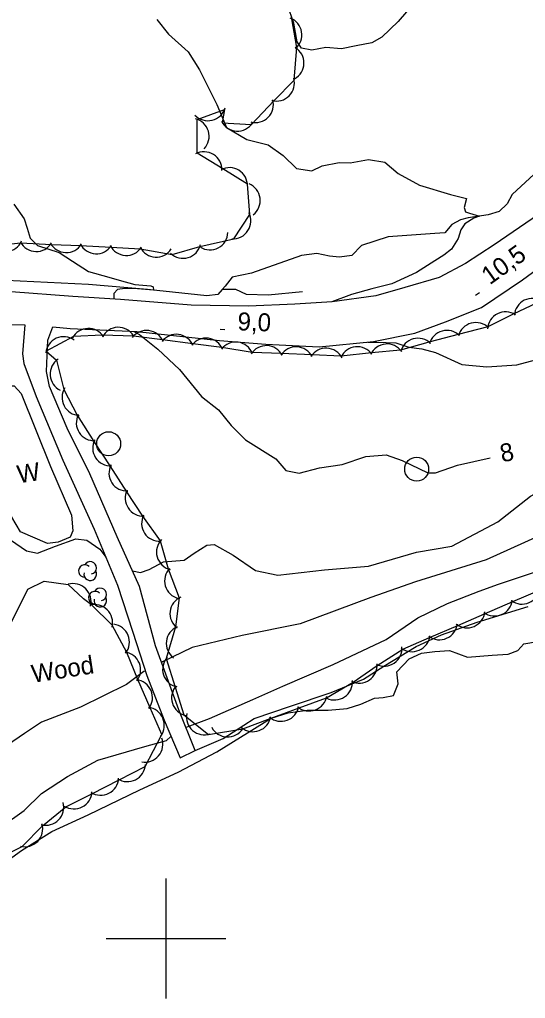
# Model space of a CAD drawing. Extents: x 643342 to 646936, y 5873857 to 5876103.
# Drawn here: x 645175.6 to 645260, y 5874190 to 5874353.2 of the extents above; entities that cross this region are included whole.
import ezdxf

# ---------------------------------------------------------------- set-up
doc = ezdxf.new("R2010")
doc.units = 0
for name, color, linetype in [('Niveau 1', 7, 'Continuous'), ('Niveau 2', 7, 'Continuous'), ('Niveau 21', 7, 'Continuous'), ('Niveau 22', 7, 'Continuous'), ('Niveau 3', 7, 'Continuous'), ('Niveau 36', 7, 'Continuous'), ('Niveau 4', 7, 'Continuous'), ('Niveau 44', 7, 'Continuous'), ('Niveau 61', 7, 'Continuous')]:
    doc.layers.add(name, color=color, linetype=linetype)

msp = doc.modelspace()

# ---------------------------------------------------------------- linework, layer by layer
at = {"layer": 'Niveau 1'}
for points in [[(645198.5, 5874353.27), (645200.42, 5874350.82), (645203.71, 5874347.89), (645205.61, 5874344.85), (645208.51, 5874339.08), (645210.11, 5874335.26), (645213.52, 5874333.27), (645217.03, 5874332.35), (645219.54, 5874330.59), (645221.79, 5874328.4), (645224.32, 5874328.05), (645226.07, 5874328.88), (645228.89, 5874329.43), (645230.76, 5874329.38), (645233.82, 5874329.89), (645236.53, 5874329.49), (645238.76, 5874327.6), (645242.28, 5874325.62), (645247.46, 5874324.05), (645250.13, 5874323.41), (645249.76, 5874321.93), (645249.98, 5874321.21), (645250.67, 5874320.94), (645252.31, 5874320.46), (645251.34, 5874320.13), (645249.86, 5874319.17), (645249.2, 5874318.16), (645248.77, 5874316.75), (645247.64, 5874314.95), (645246.36, 5874313.98), (645244.88, 5874313.03), (645241.81, 5874311.09), (645237.68, 5874309.16), (645234.35, 5874308.34), (645230.97, 5874307.4), (645227.66, 5874306.19)], [(645242.67, 5874298.35), (645244.98, 5874297.7), (645249.37, 5874295.72), (645253.54, 5874295.31), (645258.53, 5874295.66), (645263.34, 5874296.94), (645269.42, 5874297.54), (645274.59, 5874297.73), (645279.29, 5874298.94), (645284.56, 5874302.93), (645289.25, 5874305.9), (645295.64, 5874307.93), (645300.65, 5874310.5), (645305.68, 5874311.85), (645314.06, 5874315.42), (645321.92, 5874318.02), (645329.45, 5874322.05), (645335.75, 5874323.66), (645344.8, 5874325.7), (645354.15, 5874328.58), (645372.21, 5874336.86)], [(645233.68, 5874299.45), (645235.13, 5874299.44), (645238.34, 5874299.34), (645240.52, 5874298.64), (645242.67, 5874298.35)]]:
    msp.add_lwpolyline(points, dxfattribs=at)
at = {"layer": 'Niveau 2'}
for points in [[(645240.16, 5874354.55), (645238.73, 5874352.9), (645236.02, 5874350.34), (645234.33, 5874349.38), (645231.75, 5874348.85), (645229.3, 5874348.38), (645226.67, 5874348.58), (645224.34, 5874348.16), (645222.63, 5874348.47), (645221.89, 5874349.51), (645221.32, 5874352.63), (645220.28, 5874355.63)], [(645174.61, 5874322.46), (645176.35, 5874320), (645176.87, 5874318.45), (645177.33, 5874316.79), (645178.59, 5874315.58), (645182.18, 5874314.42), (645184.38, 5874312.94), (645187.1, 5874311.25), (645190.47, 5874310.28), (645192.2, 5874309.79), (645194.8, 5874309.06), (645197.5, 5874308.87), (645197.89, 5874308.66), (645197.94, 5874308.13), (645195.23, 5874308.33), (645193.12, 5874308.39), (645191.93, 5874308.25), (645191.33, 5874307.56), (645191.33, 5874306.61)], [(645369.34, 5874303.51), (645348.89, 5874299.96), (645336.76, 5874299.58), (645327.67, 5874297.41), (645317.07, 5874293.26), (645309.1, 5874288.35), (645293.81, 5874280.81), (645282.32, 5874277.53), (645276.62, 5874275.25), (645269.24, 5874271.91), (645263.89, 5874267.89), (645253.43, 5874263.15), (645241.62, 5874259.5), (645234.18, 5874256.85), (645222.41, 5874252.49), (645212.69, 5874250.51), (645204.39, 5874248.52), (645199.45, 5874246.11)], [(645194.65, 5874301.25), (645195.57, 5874300.7), (645198.66, 5874298.28), (645202.28, 5874294.89), (645205.92, 5874290.4), (645208.76, 5874288.19), (645210.86, 5874285.53), (645213.25, 5874283.17), (645218.31, 5874280.01), (645220.02, 5874278.02), (645222.21, 5874277.59), (645225.6, 5874278.47), (645229.42, 5874279.04), (645233.36, 5874280.37), (645236.73, 5874280.67), (645239.42, 5874279.74), (645243.71, 5874277.64), (645244.99, 5874277.64), (645248.64, 5874278.95), (645254.08, 5874280.17)], [(645211.19, 5874263.91), (645214.93, 5874261.36), (645218.67, 5874260.57), (645226.45, 5874261.47), (645233.78, 5874262.11), (645241.81, 5874264.43), (645247.71, 5874265.44), (645255.38, 5874269.5), (645260.83, 5874273.76), (645264.89, 5874275.92), (645270.65, 5874280.61), (645273.97, 5874282.55), (645278.66, 5874286.75), (645283.8, 5874290.16), (645289.68, 5874294.04)], [(645163.11, 5874274.6), (645164.46, 5874275.01), (645165.05, 5874274.96), (645168.72, 5874273.55), (645171.74, 5874269.53), (645174.06, 5874266.46), (645176.71, 5874264.65), (645178.55, 5874264.25), (645181.57, 5874265.41), (645184.95, 5874266.64), (645186.78, 5874266.42), (645188.99, 5874264.93), (645189.99, 5874263.59)], [(645194.44, 5874261.29), (645195.75, 5874261.06), (645197.18, 5874261.52), (645199.61, 5874262.8), (645203.05, 5874263.1), (645204.72, 5874264.28), (645206.8, 5874265.6), (645208.02, 5874265.69), (645211.19, 5874263.91)], [(645203.53, 5874235.27), (645207.25, 5874236.71), (645214.49, 5874239.88), (645219.51, 5874242.06), (645227.89, 5874245.71), (645236.76, 5874249.87), (645242.03, 5874253.48), (645246.97, 5874255.89), (645252.23, 5874257.91), (645255.49, 5874259.08), (645265.02, 5874262.23)], [(645199.45, 5874246.11), (645199.28, 5874246.02)], [(645196.58, 5874244.66), (645196.33, 5874244.53), (645193.43, 5874242.33), (645185.72, 5874238.55), (645179.26, 5874236.09), (645176.39, 5874234.19), (645173.54, 5874232.22), (645167.96, 5874230.48), (645160.82, 5874227.68), (645154.3, 5874223.45), (645151.45, 5874222.19), (645145.95, 5874221.15), (645144.38, 5874220.84)], [(645145.41, 5874204.15), (645147.29, 5874205.55), (645149.49, 5874206.82), (645151.51, 5874209.08), (645154.69, 5874210.72), (645160.13, 5874211.99), (645163.76, 5874213.78), (645169.77, 5874216.98), (645174.39, 5874219.96), (645176.35, 5874221.33), (645179.21, 5874224.19), (645183.6, 5874227.03), (645188.64, 5874229.74), (645196.47, 5874232.01), (645200.1, 5874233.03), (645200.83, 5874233.71)], [(645203.33, 5874235.18), (645203.53, 5874235.27)]]:
    msp.add_lwpolyline(points, dxfattribs=at)
at = {"layer": 'Niveau 21'}
for points in [[(645259.47, 5874309.83), (645271.35, 5874318.5), (645279.47, 5874324.21), (645288.77, 5874331.3), (645301.18, 5874340.46), (645307.22, 5874345.79), (645315.83, 5874352.7), (645321.98, 5874358.03), (645327.41, 5874362.03), (645336.45, 5874369.2), (645345.82, 5874376.74), (645355.41, 5874384.41), (645364.76, 5874392.18), (645371.61, 5874397.32), (645380.03, 5874403.27), (645390.78, 5874410.67), (645400.91, 5874416.97), (645408.76, 5874422.64), (645416.9, 5874429.14), (645428.32, 5874438.44), (645437.55, 5874447.7)], [(645263.22, 5874321.44), (645254.75, 5874315.7), (645249.95, 5874312.56), (645245.56, 5874310.26), (645239.84, 5874308.57), (645235.04, 5874307.18), (645227.75, 5874306.2), (645221.48, 5874305.76), (645213.79, 5874305.46), (645204.19, 5874305.6), (645192.44, 5874306.54), (645184.44, 5874307.04), (645174.2, 5874307.84)], [(645166.49, 5874302.47), (645176.45, 5874302.34), (645176.08, 5874297.5), (645176.31, 5874295.87), (645178.32, 5874290.38), (645182.79, 5874279.77), (645188.02, 5874268.28), (645191.94, 5874258.92), (645194.46, 5874251.11), (645196.83, 5874243.87), (645199.69, 5874236.42), (645202.35, 5874230.13), (645204.85, 5874231.37), (645202.16, 5874238.12), (645198.27, 5874248.78), (645195.6, 5874258.69), (645191.88, 5874267), (645187.3, 5874277.48), (645183.5, 5874285.08), (645180.57, 5874292.03), (645180.05, 5874294.58), (645180.24, 5874298.58), (645180.28, 5874299.76), (645181.15, 5874301.98), (645184, 5874301.73), (645195.15, 5874301.23), (645208.93, 5874299.73), (645216.68, 5874299.1), (645225.58, 5874298.67), (645234.63, 5874299.54), (645241.53, 5874300.96), (645246.65, 5874302.84), (645252.67, 5874305.25), (645259.47, 5874309.83)]]:
    msp.add_lwpolyline(points, dxfattribs=at)
at = {"layer": 'Niveau 22'}
msp.add_lwpolyline([(645204.85, 5874231.37), (645209.53, 5874233.35), (645214.71, 5874236.67), (645220.8, 5874238.75), (645227.58, 5874241), (645232.95, 5874243.26), (645236.33, 5874245.39), (645241.74, 5874248.72), (645245.96, 5874250.66), (645251.93, 5874252.74), (645260.44, 5874255.34)], dxfattribs=at)
at = {"layer": 'Niveau 3'}
for p, q in [((645251.66, 5874307.26), (645252.31, 5874307.73)), ((645209.03, 5874301.59), (645209.83, 5874301.56))]:
    msp.add_line(p, q, dxfattribs=at)
at = {"layer": 'Niveau 36'}
for centre in [(645190.44, 5874282.51), (645241.83, 5874278.28)]:
    msp.add_circle(centre, 2, dxfattribs=at)
at = {"layer": 'Niveau 4'}
for points in [[(645262.9, 5874328.79), (645257.74, 5874324.1), (645256.91, 5874322.52), (645255.6, 5874321.26), (645253.77, 5874320.66), (645250.42, 5874320.19), (645249.16, 5874319.87), (645247.7, 5874319.07), (645246.51, 5874317.69), (645244.88, 5874317.58), (645237.1, 5874317.04), (645232.65, 5874315.55), (645231.01, 5874313.91), (645228.93, 5874313.65), (645227.28, 5874313.77), (645225.15, 5874314.21), (645222.6, 5874313.91), (645214.28, 5874310.98), (645211.05, 5874310.29), (645209.87, 5874308.8), (645209.37, 5874308.22), (645208.68, 5874307.42), (645206.82, 5874307.18), (645196.93, 5874308.24), (645187.05, 5874309.08), (645171.07, 5874309.84)], [(645222.77, 5874307.82), (645217.08, 5874307.3), (645213.46, 5874307.4), (645211.65, 5874308.21), (645209.37, 5874308.22)], [(645220.41, 5874237.63), (645223.55, 5874238.09), (645227.08, 5874238.1), (645230.23, 5874238.33), (645232.53, 5874239.08), (645234.82, 5874240.07), (645236.22, 5874240.17), (645237.96, 5874240.53), (645238.77, 5874242.47), (645238.51, 5874244.45), (645240.6, 5874246.61), (645242.65, 5874247.58), (645244.86, 5874247.85), (645247.32, 5874248.02), (645250.33, 5874246.94), (645254.42, 5874247.23), (645257.11, 5874247.42), (645258.71, 5874248.01), (645259.69, 5874249.14), (645262.01, 5874249.54)], [(645171.17, 5874211.26), (645175.88, 5874214.66), (645180.95, 5874217.85), (645187, 5874220.64), (645195.65, 5874224.79), (645202.04, 5874227.72), (645208.51, 5874231.13), (645217.53, 5874236.72), (645220.41, 5874237.63)]]:
    msp.add_lwpolyline(points, dxfattribs=at)
at = {"layer": 'Niveau 44'}
for points in [[(645170.94, 5874315.53), (645175.77, 5874316.04), (645180.88, 5874315.72), (645185.73, 5874315.57), (645190.87, 5874315.29), (645195.71, 5874315.02), (645201.02, 5874314.06), (645205.67, 5874315.43), (645211.32, 5874316.7), (645213.98, 5874320.76), (645213.59, 5874325.78), (645209.47, 5874328.34), (645205.22, 5874330.98), (645205.22, 5874336.61), (645209.78, 5874338.23), (645209.4, 5874336.02), (645214.25, 5874335.75), (645217.99, 5874339.68), (645221.39, 5874343.14), (645221.82, 5874348.59), (645221.01, 5874353.38)], [(645262.68, 5874306.32), (645258.04, 5874304.18), (645253.7, 5874302), (645248.75, 5874300.75), (645244.07, 5874299.48), (645239.15, 5874298.12), (645234.31, 5874297.68), (645229.23, 5874297.1), (645224.38, 5874297.31), (645219.24, 5874297.53), (645214.39, 5874297.74), (645209.32, 5874298.55), (645204.51, 5874299.18), (645199.4, 5874299.85), (645194.59, 5874300.47), (645189.42, 5874300.59), (645184.57, 5874300.41)], [(645184.57, 5874300.41), (645180.01, 5874297.95), (645181.76, 5874296.42), (645182.98, 5874291.57), (645185.2, 5874287.26), (645187.97, 5874282.89), (645190.61, 5874278.82), (645193.41, 5874274.5), (645196.06, 5874270.43), (645199.06, 5874266.3), (645200.38, 5874261.62), (645202.2, 5874256.8), (645201.61, 5874251.99), (645200.03, 5874246.68), (645201.53, 5874241.91), (645202.99, 5874237.28), (645207.09, 5874234.04), (645212.85, 5874234.98), (645217.4, 5874236.66), (645222.23, 5874238.44), (645226.78, 5874240.12), (645231.24, 5874242.76), (645235.25, 5874245.5), (645239.52, 5874248.25), (645243.98, 5874250.18), (645248.7, 5874252.22), (645253.16, 5874254.14), (645257.88, 5874256.18), (645262.34, 5874258.11)], [(645180.21, 5874265.86), (645175.73, 5874267.84), (645174.29, 5874270.26), (645173.05, 5874274.15), (645171.26, 5874287.51), (645171.16, 5874291.18), (645172.1, 5874292.14), (645174.69, 5874292.17), (645175.87, 5874290.88), (645180.74, 5874278.69), (645184.26, 5874270.58), (645184.45, 5874267.99), (645184.01, 5874266.93), (645182, 5874266.08), (645180.21, 5874265.86)], [(645164.98, 5874235.22), (645171.5, 5874247.43), (645176.96, 5874258.24), (645179.67, 5874259.58), (645183.69, 5874259.06), (645186.22, 5874256.66)], [(645166.13, 5874213.41), (645170.95, 5874212.83), (645176.02, 5874215.32), (645179.41, 5874218.8), (645183.3, 5874221.93), (645187.62, 5874224.14), (645192.21, 5874226.48), (645196.53, 5874228.69), (645199.29, 5874234.03), (645197.38, 5874238.49), (645195.32, 5874243.2), (645193.5, 5874247.7), (645191.05, 5874252.25), (645187.58, 5874255.64), (645186.22, 5874256.66)]]:
    msp.add_lwpolyline(points, dxfattribs=at)
for centre, radius, start, end in [((645219.68, 5874350.69), 3, 309.588, 69.566), ((645219.68, 5874350.69), 3, 309.588, 69.566), ((645219.68, 5874350.69), 3, 309.588, 69.566), ((645220.02, 5874346.01), 3, 298.8714, 58.8494), ((645220.02, 5874346.01), 3, 298.8714, 58.8494), ((645220.02, 5874346.01), 3, 298.8714, 58.8494), ((645218.43, 5874342.65), 3, 255.4899, 15.4678), ((645218.43, 5874342.65), 3, 255.4899, 15.4678), ((645218.43, 5874342.65), 3, 255.4899, 15.4678), ((645214.93, 5874339.08), 3, 255.4899, 15.4678), ((645214.93, 5874339.08), 3, 255.4899, 15.4678), ((645214.93, 5874339.08), 3, 255.4899, 15.4678), ((645207.01, 5874339.38), 3, 223.5036, 343.4816), ((645207.01, 5874339.38), 3, 223.5036, 343.4816), ((645207.01, 5874339.38), 3, 223.5036, 343.4816), ((645204.21, 5874333.78), 3, 316.2743, 76.2522), ((645204.21, 5874333.78), 3, 316.2743, 76.2522), ((645204.21, 5874333.78), 3, 316.2743, 76.2522), ((645211.92, 5874337.65), 3, 206.8597, 326.8377), ((645211.92, 5874337.65), 3, 206.8597, 326.8377), ((645211.92, 5874337.65), 3, 206.8597, 326.8377), ((645206.35, 5874328.2), 3, 358.1559, 118.1339), ((645206.35, 5874328.2), 3, 358.1559, 118.1339), ((645206.35, 5874328.2), 3, 358.1559, 118.1339), ((645210.6, 5874325.56), 3, 358.1559, 118.1339), ((645210.6, 5874325.56), 3, 358.1559, 118.1339), ((645210.6, 5874325.56), 3, 358.1559, 118.1339), ((645212.73, 5874323.07), 3, 307.8335, 67.8115), ((645212.73, 5874323.07), 3, 307.8335, 67.8115), ((645212.73, 5874323.07), 3, 307.8335, 67.8115), ((645211.17, 5874319.69), 3, 266.8068, 26.7847), ((645211.17, 5874319.69), 3, 266.8068, 26.7847), ((645211.17, 5874319.69), 3, 266.8068, 26.7847), ((645207.33, 5874317.84), 3, 237.9153, 357.8932), ((645207.33, 5874317.84), 3, 237.9153, 357.8932), ((645207.33, 5874317.84), 3, 237.9153, 357.8932), ((645173.17, 5874317.54), 3, 216.0749, 336.0528), ((645173.17, 5874317.54), 3, 216.0749, 336.0528), ((645173.17, 5874317.54), 3, 216.0749, 336.0528), ((645178.37, 5874317.57), 3, 208.1789, 328.1568), ((645178.37, 5874317.57), 3, 208.1789, 328.1568), ((645178.37, 5874317.57), 3, 208.1789, 328.1568), ((645183.36, 5874317.4), 3, 208.1789, 328.1568), ((645183.36, 5874317.4), 3, 208.1789, 328.1568), ((645183.36, 5874317.4), 3, 208.1789, 328.1568), ((645188.39, 5874317.19), 3, 206.8261, 326.8041), ((645188.39, 5874317.19), 3, 206.8261, 326.8041), ((645188.39, 5874317.19), 3, 206.8261, 326.8041), ((645193.39, 5874316.91), 3, 206.8261, 326.8041), ((645193.39, 5874316.91), 3, 206.8261, 326.8041), ((645193.39, 5874316.91), 3, 206.8261, 326.8041), ((645202.85, 5874316.44), 3, 226.4403, 346.4182), ((645202.85, 5874316.44), 3, 226.4403, 346.4182), ((645202.85, 5874316.44), 3, 226.4403, 346.4182), ((645198.38, 5874316.63), 3, 206.8261, 326.8041), ((645198.38, 5874316.63), 3, 206.8261, 326.8041), ((645198.38, 5874316.63), 3, 206.8261, 326.8041), ((645261.13, 5874303.75), 3, 56.6104, 176.5883), ((645261.13, 5874303.75), 3, 56.6104, 176.5883), ((645261.13, 5874303.75), 3, 56.6104, 176.5883), ((645256.66, 5874301.51), 3, 56.6104, 176.5883), ((645256.66, 5874301.51), 3, 56.6104, 176.5883), ((645256.66, 5874301.51), 3, 56.6104, 176.5883), ((645251.7, 5874299.72), 3, 45.2125, 165.1905), ((645251.7, 5874299.72), 3, 45.2125, 165.1905), ((645251.7, 5874299.72), 3, 45.2125, 165.1905), ((645187.06, 5874298.74), 3, 32.1815, 152.1595), ((645187.06, 5874298.74), 3, 32.1815, 152.1595), ((645187.06, 5874298.74), 3, 32.1815, 152.1595), ((645192.06, 5874298.93), 3, 32.1815, 152.1595), ((645192.06, 5874298.93), 3, 32.1815, 152.1595), ((645192.06, 5874298.93), 3, 32.1815, 152.1595), ((645196.77, 5874298.41), 3, 22.5724, 142.5503), ((645196.77, 5874298.41), 3, 22.5724, 142.5503), ((645196.77, 5874298.41), 3, 22.5724, 142.5503), ((645201.73, 5874297.76), 3, 22.5724, 142.5503), ((645201.73, 5874297.76), 3, 22.5724, 142.5503), ((645201.73, 5874297.76), 3, 22.5724, 142.5503), ((645246.87, 5874298.41), 3, 45.2125, 165.1905), ((645246.87, 5874298.41), 3, 45.2125, 165.1905), ((645246.87, 5874298.41), 3, 45.2125, 165.1905), ((645182.95, 5874297.36), 3, 54.632, 174.6099), ((645182.95, 5874297.36), 3, 54.632, 174.6099), ((645182.95, 5874297.36), 3, 54.632, 174.6099), ((645206.69, 5874297.12), 3, 22.5724, 142.5503), ((645206.69, 5874297.12), 3, 22.5724, 142.5503), ((645206.69, 5874297.12), 3, 22.5724, 142.5503), ((645211.64, 5874296.47), 3, 22.5724, 142.5503), ((645211.64, 5874296.47), 3, 22.5724, 142.5503), ((645211.64, 5874296.47), 3, 22.5724, 142.5503), ((645236.89, 5874296.15), 3, 35.2885, 155.2664), ((645236.89, 5874296.15), 3, 35.2885, 155.2664), ((645236.89, 5874296.15), 3, 35.2885, 155.2664), ((645242.05, 5874297.1), 3, 45.2125, 165.1905), ((645242.05, 5874297.1), 3, 45.2125, 165.1905), ((645242.05, 5874297.1), 3, 45.2125, 165.1905), ((645216.74, 5874295.87), 3, 27.5565, 147.5344), ((645216.74, 5874295.87), 3, 27.5565, 147.5344), ((645216.74, 5874295.87), 3, 27.5565, 147.5344), ((645221.73, 5874295.66), 3, 27.5565, 147.5344), ((645221.73, 5874295.66), 3, 27.5565, 147.5344), ((645221.73, 5874295.66), 3, 27.5565, 147.5344), ((645226.73, 5874295.44), 3, 27.5565, 147.5344), ((645226.73, 5874295.44), 3, 27.5565, 147.5344), ((645226.73, 5874295.44), 3, 27.5565, 147.5344), ((645231.91, 5874295.69), 3, 35.2885, 155.2664), ((645231.91, 5874295.69), 3, 35.2885, 155.2664), ((645231.91, 5874295.69), 3, 35.2885, 155.2664), ((645183.68, 5874294.12), 3, 123.9189, 243.8968), ((645183.68, 5874294.12), 3, 123.9189, 243.8968), ((645183.68, 5874294.12), 3, 123.9189, 243.8968), ((645185.66, 5874290.22), 3, 147.3076, 267.2856), ((645185.66, 5874290.22), 3, 147.3076, 267.2856), ((645185.66, 5874290.22), 3, 147.3076, 267.2856), ((645188.04, 5874286.01), 3, 153.0295, 273.0075), ((645188.04, 5874286.01), 3, 153.0295, 273.0075), ((645188.04, 5874286.01), 3, 153.0295, 273.0075), ((645190.77, 5874281.81), 3, 153.0295, 273.0075), ((645190.77, 5874281.81), 3, 153.0295, 273.0075), ((645190.77, 5874281.81), 3, 153.0295, 273.0075), ((645193.49, 5874277.62), 3, 153.0295, 273.0075), ((645193.49, 5874277.62), 3, 153.0295, 273.0075), ((645193.49, 5874277.62), 3, 153.0295, 273.0075), ((645196.21, 5874273.43), 3, 153.0295, 273.0075), ((645196.21, 5874273.43), 3, 153.0295, 273.0075), ((645196.21, 5874273.43), 3, 153.0295, 273.0075), ((645198.94, 5874269.24), 3, 153.0295, 273.0075), ((645198.94, 5874269.24), 3, 153.0295, 273.0075), ((645198.94, 5874269.24), 3, 153.0295, 273.0075), ((645201.42, 5874264.44), 3, 135.707, 255.6849), ((645201.42, 5874264.44), 3, 135.707, 255.6849), ((645201.42, 5874264.44), 3, 135.707, 255.6849), ((645186.46, 5874261.28), 1.05, 44.1154, 269.804), ((645187.36, 5874261.81), 1.05, 282.2692, 149.7263), ((645202.77, 5874259.62), 3, 135.707, 255.6849), ((645202.77, 5874259.62), 3, 135.707, 255.6849), ((645202.77, 5874259.62), 3, 135.707, 255.6849), ((645187.36, 5874260.76), 1.05, 166.9369, 29.6212), ((645184.51, 5874256.18), 3, 345.7307, 105.7086), ((645184.51, 5874256.18), 3, 345.7307, 105.7086), ((645184.51, 5874256.18), 3, 345.7307, 105.7086), ((645189.04, 5874257.38), 1.05, 282.2692, 149.7263), ((645259.41, 5874258.76), 3, 233.3964, 353.3743), ((645259.41, 5874258.76), 3, 233.3964, 353.3743), ((645259.41, 5874258.76), 3, 233.3964, 353.3743), ((645188.14, 5874256.85), 1.05, 44.1154, 269.804), ((645189.04, 5874256.33), 1.05, 166.9369, 29.6212), ((645203.66, 5874254.18), 3, 113.1057, 233.0837), ((645203.66, 5874254.18), 3, 113.1057, 233.0837), ((645203.66, 5874254.18), 3, 113.1057, 233.0837), ((645188.09, 5874252.68), 3, 345.7307, 105.7086), ((645188.09, 5874252.68), 3, 345.7307, 105.7086), ((645188.09, 5874252.68), 3, 345.7307, 105.7086), ((645254.82, 5874256.78), 3, 233.3964, 353.3743), ((645254.82, 5874256.78), 3, 233.3964, 353.3743), ((645254.82, 5874256.78), 3, 233.3964, 353.3743), ((645250.23, 5874254.8), 3, 233.3964, 353.3743), ((645250.23, 5874254.8), 3, 233.3964, 353.3743), ((645250.23, 5874254.8), 3, 233.3964, 353.3743), ((645190.91, 5874249.43), 3, 322.0239, 82.0018), ((645190.91, 5874249.43), 3, 322.0239, 82.0018), ((645190.91, 5874249.43), 3, 322.0239, 82.0018), ((645203.05, 5874249.22), 3, 113.1057, 233.0837), ((645203.05, 5874249.22), 3, 113.1057, 233.0837), ((645203.05, 5874249.22), 3, 113.1057, 233.0837), ((645245.64, 5874252.81), 3, 233.3964, 353.3743), ((645245.64, 5874252.81), 3, 233.3964, 353.3743), ((645245.64, 5874252.81), 3, 233.3964, 353.3743), ((645241.05, 5874250.83), 3, 233.3964, 353.3743), ((645241.05, 5874250.83), 3, 233.3964, 353.3743), ((645241.05, 5874250.83), 3, 233.3964, 353.3743), ((645236.38, 5874248.41), 3, 244.3581, 4.3361), ((645236.38, 5874248.41), 3, 244.3581, 4.3361), ((645236.38, 5874248.41), 3, 244.3581, 4.3361), ((645192.78, 5874244.79), 3, 322.0239, 82.0018), ((645192.78, 5874244.79), 3, 322.0239, 82.0018), ((645192.78, 5874244.79), 3, 322.0239, 82.0018), ((645202.44, 5874244.89), 3, 137.4661, 257.4441), ((645202.44, 5874244.89), 3, 137.4661, 257.4441), ((645202.44, 5874244.89), 3, 137.4661, 257.4441), ((645232.25, 5874245.59), 3, 244.3581, 4.3361), ((645232.25, 5874245.59), 3, 244.3581, 4.3361), ((645232.25, 5874245.59), 3, 244.3581, 4.3361), ((645194.75, 5874240.16), 3, 323.2473, 83.2252), ((645194.75, 5874240.16), 3, 323.2473, 83.2252), ((645194.75, 5874240.16), 3, 323.2473, 83.2252), ((645203.94, 5874240.12), 3, 137.4661, 257.4441), ((645203.94, 5874240.12), 3, 137.4661, 257.4441), ((645203.94, 5874240.12), 3, 137.4661, 257.4441), ((645228.12, 5874242.77), 3, 244.3581, 4.3361), ((645228.12, 5874242.77), 3, 244.3581, 4.3361), ((645228.12, 5874242.77), 3, 244.3581, 4.3361), ((645223.89, 5874240.94), 3, 230.272, 350.2499), ((645223.89, 5874240.94), 3, 230.272, 350.2499), ((645223.89, 5874240.94), 3, 230.272, 350.2499), ((645219.2, 5874239.21), 3, 230.272, 350.2499), ((645219.2, 5874239.21), 3, 230.272, 350.2499), ((645219.2, 5874239.21), 3, 230.272, 350.2499), ((645196.72, 5874235.56), 3, 323.2473, 83.2252), ((645196.72, 5874235.56), 3, 323.2473, 83.2252), ((645196.72, 5874235.56), 3, 323.2473, 83.2252), ((645206.42, 5874236.96), 3, 168.9355, 288.9134), ((645206.42, 5874236.96), 3, 168.9355, 288.9134), ((645206.42, 5874236.96), 3, 168.9355, 288.9134), ((645214.51, 5874237.48), 3, 230.272, 350.2499), ((645214.51, 5874237.48), 3, 230.272, 350.2499), ((645214.51, 5874237.48), 3, 230.272, 350.2499), ((645210.29, 5874236.6), 3, 207.4804, 327.4584), ((645210.29, 5874236.6), 3, 207.4804, 327.4584), ((645210.29, 5874236.6), 3, 207.4804, 327.4584), ((645196.48, 5874232.41), 3, 259.9191, 19.8971), ((645196.48, 5874232.41), 3, 259.9191, 19.8971), ((645196.48, 5874232.41), 3, 259.9191, 19.8971), ((645193.57, 5874229.15), 3, 237.0699, 357.0478), ((645193.57, 5874229.15), 3, 237.0699, 357.0478), ((645193.57, 5874229.15), 3, 237.0699, 357.0478), ((645189.11, 5874226.88), 3, 237.0699, 357.0478), ((645189.11, 5874226.88), 3, 237.0699, 357.0478), ((645189.11, 5874226.88), 3, 237.0699, 357.0478), ((645184.66, 5874224.6), 3, 237.0699, 357.0478), ((645184.66, 5874224.6), 3, 237.0699, 357.0478), ((645184.66, 5874224.6), 3, 237.0699, 357.0478), ((645179.94, 5874221.87), 3, 255.8064, 15.7843), ((645179.94, 5874221.87), 3, 255.8064, 15.7843), ((645179.94, 5874221.87), 3, 255.8064, 15.7843), ((645176.45, 5874218.29), 3, 255.8064, 15.7843), ((645176.45, 5874218.29), 3, 255.8064, 15.7843), ((645176.45, 5874218.29), 3, 255.8064, 15.7843)]:
    msp.add_arc(centre, radius, start, end, dxfattribs=at)
at = {"layer": 'Niveau 61'}
for points in [[(645200, 5874210), (645200, 5874200), (645200, 5874190)], [(645190, 5874200), (645200, 5874200), (645210, 5874200)]]:
    msp.add_lwpolyline(points, dxfattribs=at)

# ---------------------------------------------------------------- texts
at = {"layer": 'Niveau 2'}
msp.add_text('8', height=3, rotation=11.7366, dxfattribs=at).set_placement((645256.08, 5874279.39))
at = {"layer": 'Niveau 3'}
for s, rotation, p in [('10,5 ', 35.708, (645254.02, 5874308.91)), ('9,0  ', 357.718, (645211.9, 5874301.44))]:
    msp.add_text(s, height=3, rotation=rotation, dxfattribs=at).set_placement(p)
at = {"layer": 'Niveau 44'}
for s, p in [('W', (645175.42, 5874275.89)), ('Wood', (645177.81, 5874242.62))]:
    msp.add_text(s, height=3, rotation=8.9405, dxfattribs=at).set_placement(p)

doc.saveas('drawing.dxf')
